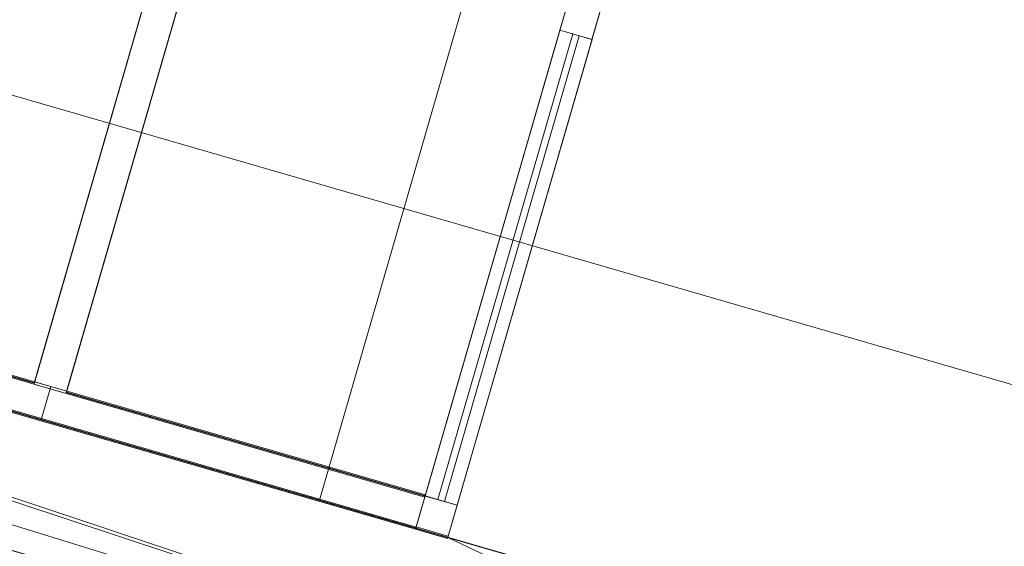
# Model space of a CAD drawing. Header units: millimetres. Extents: x -430348 to -225823, y -86243 to 5084.
# Tile 922 of 1056: x -302572 to -301100, y -68459 to -67672. Entities that reach past the tile are written whole.
import ezdxf

# ---------------------------------------------------------------- set-up
doc = ezdxf.new("R2010")
doc.units = ezdxf.units.MM
for name, color, linetype, lineweight in [('A-GLAZ-CURT', 52, 'Continuous', 9), ('A-GLAZ-CWMG', 51, 'Continuous', 9), ('A-ROOF', 132, 'Continuous', 9), ('A-WALL', 113, 'Continuous', 9)]:
    doc.layers.add(name, color=color, linetype=linetype, lineweight=lineweight)

# ---------------------------------------------------------------- blocks, each defined once
blk = doc.blocks.new('Rectangular Mullion - 50mm x 50mm-544117-_3D_ Copy 1')
at = {"layer": 'A-GLAZ-CWMG'}
mesh = blk.add_polyface(dxfattribs=at)
corners = [(0, 25, -2506.1), (0, -25, -2506.1), (-50, -25, -2506.1), (-50, 25, -2506.1)]
mesh.append_faces([[corners[k] for k in face] for face in [(0, 1, 2, 3)]])
mesh = blk.add_polyface(dxfattribs=at)
corners = [(-50, 25), (0, 25), (0, 25, -2506.1), (-50, 25, -2506.1)]
mesh.append_faces([[corners[k] for k in face] for face in [(0, 1, 2, 3)]])
mesh = blk.add_polyface(dxfattribs=at)
corners = [(-50, -25), (-50, 25), (-50, 25, -2506.1), (-50, -25, -2506.1)]
mesh.append_faces([[corners[k] for k in face] for face in [(0, 1, 2, 3)]])
mesh = blk.add_polyface(dxfattribs=at)
corners = [(0, 25), (0, -25), (0, -25, -2506.1), (0, 25, -2506.1)]
mesh.append_faces([[corners[k] for k in face] for face in [(0, 1, 2, 3)]])
mesh = blk.add_polyface(dxfattribs=at)
corners = [(0, -25), (-50, -25), (-50, -25, -2506.1), (0, -25, -2506.1)]
mesh.append_faces([[corners[k] for k in face] for face in [(0, 1, 2, 3)]])
blk = doc.blocks.new('Rectangular Mullion - 50mm x 50mm-544120-_3D_ Copy 1')
at = {"layer": 'A-GLAZ-CWMG'}
mesh = blk.add_polyface(dxfattribs=at)
corners = [(0, 25), (-50, 25), (-50, -25), (0, -25)]
mesh.append_faces([[corners[k] for k in face] for face in [(2, 3, 0, 1)]])
mesh = blk.add_polyface(dxfattribs=at)
corners = [(-50, 25), (0, 25), (0, 25, -583.3), (-50, 25, -583.3)]
mesh.append_faces([[corners[k] for k in face] for face in [(3, 0, 1, 2)]])
mesh = blk.add_polyface(dxfattribs=at)
corners = [(-50, -25), (-50, 25), (-50, 25, -583.3), (-50, -25, -583.3)]
mesh.append_faces([[corners[k] for k in face] for face in [(3, 0, 1, 2)]])
mesh = blk.add_polyface(dxfattribs=at)
corners = [(0, 25), (0, -25), (0, -25, -583.3), (0, 25, -583.3)]
mesh.append_faces([[corners[k] for k in face] for face in [(3, 0, 1, 2)]])
mesh = blk.add_polyface(dxfattribs=at)
corners = [(0, -25), (-50, -25), (-50, -25, -583.3), (0, -25, -583.3)]
mesh.append_faces([[corners[k] for k in face] for face in [(3, 0, 1, 2)]])
blk = doc.blocks.new('System Panel - Glazed-544121-_3D_ Copy 1')
at = {"layer": 'A-GLAZ-CURT', "transparency": 33554471}
mesh = blk.add_polyface(dxfattribs=at)
corners = [(-291.7, 5), (-291.7, 5, 2406.1), (291.7, 5, 2406.1), (291.7, 5)]
mesh.append_faces([[corners[k] for k in face] for face in [(2, 3, 0, 1)]])
mesh = blk.add_polyface(dxfattribs=at)
corners = [(291.7, -5), (-291.7, -5), (-291.7, 5), (291.7, 5)]
mesh.append_faces([[corners[k] for k in face] for face in [(3, 0, 1, 2)]])
mesh = blk.add_polyface(dxfattribs=at)
corners = [(-291.7, -5), (-291.7, -5, 2406.1), (-291.7, 5, 2406.1), (-291.7, 5)]
mesh.append_faces([[corners[k] for k in face] for face in [(0, 1, 2, 3)]])
mesh = blk.add_polyface(dxfattribs=at)
corners = [(291.7, -5, 2406.1), (291.7, -5), (291.7, 5), (291.7, 5, 2406.1)]
mesh.append_faces([[corners[k] for k in face] for face in [(0, 1, 2, 3)]])
mesh = blk.add_polyface(dxfattribs=at)
corners = [(-291.7, -5), (291.7, -5), (291.7, -5, 2406.1), (-291.7, -5, 2406.1)]
mesh.append_faces([[corners[k] for k in face] for face in [(2, 3, 0, 1)]])
blk = doc.blocks.new('System Panel - Glazed-544116-_3D_ Copy 1')
at = {"layer": 'A-GLAZ-CURT', "transparency": 33554471}
mesh = blk.add_polyface(dxfattribs=at)
corners = [(-279.2, 5), (-279.2, 5, 2406.1), (279.2, 5, 2406.1), (279.2, 5)]
mesh.append_faces([[corners[k] for k in face] for face in [(1, 2, 3, 0)]])
mesh = blk.add_polyface(dxfattribs=at)
corners = [(279.2, -5), (-279.2, -5), (-279.2, 5), (279.2, 5)]
mesh.append_faces([[corners[k] for k in face] for face in [(0, 1, 2, 3)]])
mesh = blk.add_polyface(dxfattribs=at)
corners = [(-279.2, -5), (-279.2, -5, 2406.1), (-279.2, 5, 2406.1), (-279.2, 5)]
mesh.append_faces([[corners[k] for k in face] for face in [(3, 0, 1, 2)]])
mesh = blk.add_polyface(dxfattribs=at)
corners = [(279.2, -5, 2406.1), (279.2, -5), (279.2, 5), (279.2, 5, 2406.1)]
mesh.append_faces([[corners[k] for k in face] for face in [(0, 1, 2, 3)]])
mesh = blk.add_polyface(dxfattribs=at)
corners = [(-279.2, -5), (279.2, -5), (279.2, -5, 2406.1), (-279.2, -5, 2406.1)]
mesh.append_faces([[corners[k] for k in face] for face in [(2, 3, 0, 1)]])
blk = doc.blocks.new('Rectangular Mullion - 50mm x 50mm-544123-_3D_ Copy 1')
at = {"layer": 'A-GLAZ-CWMG'}
mesh = blk.add_polyface(dxfattribs=at)
corners = [(-50, 25), (0, 25), (0, 25, -633.3), (-50, 25, -633.3)]
mesh.append_faces([[corners[k] for k in face] for face in [(0, 1, 2, 3)]])
mesh = blk.add_polyface(dxfattribs=at)
corners = [(-50, -25), (-50, 25), (-50, 25, -633.3), (-50, -25, -633.3)]
mesh.append_faces([[corners[k] for k in face] for face in [(0, 1, 2, 3)]])
mesh = blk.add_polyface(dxfattribs=at)
corners = [(0, 25), (0, -25), (0, -25, -633.3), (0, 25, -633.3)]
mesh.append_faces([[corners[k] for k in face] for face in [(0, 1, 2, 3)]])
mesh = blk.add_polyface(dxfattribs=at)
corners = [(0, -25), (-50, -25), (-50, -25, -633.3), (0, -25, -633.3)]
mesh.append_faces([[corners[k] for k in face] for face in [(0, 1, 2, 3)]])
blk = doc.blocks.new('Rectangular Mullion - 50mm x 50mm-544115-_3D_ Copy 1')
at = {"layer": 'A-GLAZ-CWMG'}
mesh = blk.add_polyface(dxfattribs=at)
corners = [(25, 25, -2406.1), (25, -25, -2406.1), (-25, -25, -2406.1), (-25, 25, -2406.1)]
mesh.append_faces([[corners[k] for k in face] for face in [(0, 1, 2, 3)]])
mesh = blk.add_polyface(dxfattribs=at)
corners = [(-25, 25), (25, 25), (25, 25, -2406.1), (-25, 25, -2406.1)]
mesh.append_faces([[corners[k] for k in face] for face in [(0, 1, 2, 3)]])
mesh = blk.add_polyface(dxfattribs=at)
corners = [(-25, -25), (-25, 25), (-25, 25, -2406.1), (-25, -25, -2406.1)]
mesh.append_faces([[corners[k] for k in face] for face in [(0, 1, 2, 3)]])
mesh = blk.add_polyface(dxfattribs=at)
corners = [(25, 25), (25, -25), (25, -25, -2406.1), (25, 25, -2406.1)]
mesh.append_faces([[corners[k] for k in face] for face in [(0, 1, 2, 3)]])
mesh = blk.add_polyface(dxfattribs=at)
corners = [(25, -25), (-25, -25), (-25, -25, -2406.1), (25, -25, -2406.1)]
mesh.append_faces([[corners[k] for k in face] for face in [(0, 1, 2, 3)]])
blk = doc.blocks.new('Rectangular Mullion - 50mm x 50mm-544133-_3D_ Copy 1')
at = {"layer": 'A-GLAZ-CWMG'}
mesh = blk.add_polyface(dxfattribs=at)
corners = [(0, 25), (-50, 25), (-50, -25), (0, -25)]
mesh.append_faces([[corners[k] for k in face] for face in [(2, 3, 0, 1)]])
mesh = blk.add_polyface(dxfattribs=at)
corners = [(-50, 25), (0, 25), (0, 25, -1384.7), (-50, 25, -1384.7)]
mesh.append_faces([[corners[k] for k in face] for face in [(3, 0, 1, 2)]])
mesh = blk.add_polyface(dxfattribs=at)
corners = [(-50, -25), (-50, 25), (-50, 25, -1384.7), (-50, -25, -1384.7)]
mesh.append_faces([[corners[k] for k in face] for face in [(3, 0, 1, 2)]])
mesh = blk.add_polyface(dxfattribs=at)
corners = [(0, 25), (0, -25), (0, -25, -1384.7), (0, 25, -1384.7)]
mesh.append_faces([[corners[k] for k in face] for face in [(3, 0, 1, 2)]])
mesh = blk.add_polyface(dxfattribs=at)
corners = [(0, -25), (-50, -25), (-50, -25, -1384.7), (0, -25, -1384.7)]
mesh.append_faces([[corners[k] for k in face] for face in [(3, 0, 1, 2)]])
blk = doc.blocks.new('System Panel - Glazed-544134-_3D_ Copy 1')
at = {"layer": 'A-GLAZ-CURT', "transparency": 33554471}
mesh = blk.add_polyface(dxfattribs=at)
corners = [(-362.5, 5), (-362.5, 5, 1309.7), (362.5, 5, 1309.7), (362.5, 5)]
mesh.append_faces([[corners[k] for k in face] for face in [(2, 3, 0, 1)]])
mesh = blk.add_polyface(dxfattribs=at)
corners = [(362.5, -5), (-362.5, -5), (-362.5, 5), (362.5, 5)]
mesh.append_faces([[corners[k] for k in face] for face in [(3, 0, 1, 2)]])
mesh = blk.add_polyface(dxfattribs=at)
corners = [(-362.5, -5, 1309.7), (362.5, -5, 1309.7), (362.5, 5, 1309.7), (-362.5, 5, 1309.7)]
mesh.append_faces([[corners[k] for k in face] for face in [(0, 1, 2, 3)]])
mesh = blk.add_polyface(dxfattribs=at)
corners = [(-362.5, -5), (-362.5, -5, 1309.7), (-362.5, 5, 1309.7), (-362.5, 5)]
mesh.append_faces([[corners[k] for k in face] for face in [(0, 1, 2, 3)]])
mesh = blk.add_polyface(dxfattribs=at)
corners = [(362.5, -5, 1309.7), (362.5, -5), (362.5, 5), (362.5, 5, 1309.7)]
mesh.append_faces([[corners[k] for k in face] for face in [(0, 1, 2, 3)]])
mesh = blk.add_polyface(dxfattribs=at)
corners = [(-362.5, -5), (362.5, -5), (362.5, -5, 1309.7), (-362.5, -5, 1309.7)]
mesh.append_faces([[corners[k] for k in face] for face in [(2, 3, 0, 1)]])
blk = doc.blocks.new('Rectangular Mullion - 50mm x 50mm-418341-_3D_ Copy 1')
at = {"layer": 'A-GLAZ-CWMG'}
mesh = blk.add_polyface(dxfattribs=at)
corners = [(0, 25), (-50, 25), (-50, -25), (0, -25)]
mesh.append_faces([[corners[k] for k in face] for face in [(2, 3, 0, 1)]])
mesh = blk.add_polyface(dxfattribs=at)
corners = [(0, 25, -725), (0, -25, -725), (-50, -25, -725), (-50, 25, -725)]
mesh.append_faces([[corners[k] for k in face] for face in [(0, 1, 2, 3)]])
mesh = blk.add_polyface(dxfattribs=at)
corners = [(-50, 25), (0, 25), (0, 25, -725), (-50, 25, -725)]
mesh.append_faces([[corners[k] for k in face] for face in [(0, 1, 2, 3)]])
mesh = blk.add_polyface(dxfattribs=at)
corners = [(-50, -25), (-50, 25), (-50, 25, -725), (-50, -25, -725)]
mesh.append_faces([[corners[k] for k in face] for face in [(0, 1, 2, 3)]])
mesh = blk.add_polyface(dxfattribs=at)
corners = [(0, 25), (0, -25), (0, -25, -725), (0, 25, -725)]
mesh.append_faces([[corners[k] for k in face] for face in [(0, 1, 2, 3)]])
mesh = blk.add_polyface(dxfattribs=at)
corners = [(0, -25), (-50, -25), (-50, -25, -725), (0, -25, -725)]
mesh.append_faces([[corners[k] for k in face] for face in [(0, 1, 2, 3)]])
blk = doc.blocks.new('System Panel - Glazed-544138-_3D_ Copy 1')
at = {"layer": 'A-GLAZ-CURT', "transparency": 33554471}
mesh = blk.add_polyface(dxfattribs=at)
corners = [(-362.5, 5), (-362.5, 5, 305.5), (362.5, 5, 356.2), (362.5, 5)]
mesh.append_faces([[corners[k] for k in face] for face in [(1, 2, 3, 0)]])
mesh = blk.add_polyface(dxfattribs=at)
corners = [(362.5, -5), (-362.5, -5), (-362.5, 5), (362.5, 5)]
mesh.append_faces([[corners[k] for k in face] for face in [(3, 0, 1, 2)]])
mesh = blk.add_polyface(dxfattribs=at)
corners = [(-362.5, -5, 305.5), (362.5, -5, 356.2), (362.5, 5, 356.2), (-362.5, 5, 305.5)]
mesh.append_faces([[corners[k] for k in face] for face in [(0, 1, 2, 3)]])
mesh = blk.add_polyface(dxfattribs=at)
corners = [(-362.5, -5), (-362.5, -5, 305.5), (-362.5, 5, 305.5), (-362.5, 5)]
mesh.append_faces([[corners[k] for k in face] for face in [(0, 1, 2, 3)]])
mesh = blk.add_polyface(dxfattribs=at)
corners = [(362.5, -5, 356.2), (362.5, -5), (362.5, 5), (362.5, 5, 356.2)]
mesh.append_faces([[corners[k] for k in face] for face in [(0, 1, 2, 3)]])
mesh = blk.add_polyface(dxfattribs=at)
corners = [(-362.5, -5), (362.5, -5), (362.5, -5, 356.2), (-362.5, -5, 305.5)]
mesh.append_faces([[corners[k] for k in face] for face in [(3, 0, 1, 2)]])
blk = doc.blocks.new('Rectangular Mullion - 50mm x 50mm-544140-_3D_ Copy 1')
at = {"layer": 'A-GLAZ-CWMG'}
mesh = blk.add_polyface(dxfattribs=at)
corners = [(0, 25, -384.7), (0, -25, -384.7), (-50, -25, -384.7), (-50, 25, -384.7)]
mesh.append_faces([[corners[k] for k in face] for face in [(0, 1, 2, 3)]])
mesh = blk.add_polyface(dxfattribs=at)
corners = [(-50, 25), (0, 25), (0, 25, -384.7), (-50, 25, -384.7)]
mesh.append_faces([[corners[k] for k in face] for face in [(3, 0, 1, 2)]])
mesh = blk.add_polyface(dxfattribs=at)
corners = [(-50, -25), (-50, 25), (-50, 25, -384.7), (-50, -25, -384.7)]
mesh.append_faces([[corners[k] for k in face] for face in [(3, 0, 1, 2)]])
mesh = blk.add_polyface(dxfattribs=at)
corners = [(0, 25), (0, -25), (0, -25, -384.7), (0, 25, -384.7)]
mesh.append_faces([[corners[k] for k in face] for face in [(3, 0, 1, 2)]])
mesh = blk.add_polyface(dxfattribs=at)
corners = [(0, -25), (-50, -25), (-50, -25, -384.7), (0, -25, -384.7)]
mesh.append_faces([[corners[k] for k in face] for face in [(3, 0, 1, 2)]])
blk = doc.blocks.new('Rectangular Mullion - 50mm x 50mm-544127-_3D_ Copy 1')
at = {"layer": 'A-GLAZ-CWMG'}
mesh = blk.add_polyface(dxfattribs=at)
corners = [(25, 25), (-25, 25), (-25, -25), (25, -25)]
mesh.append_faces([[corners[k] for k in face] for face in [(2, 3, 0, 1)]])
mesh = blk.add_polyface(dxfattribs=at)
corners = [(-25, 25), (25, 25), (25, 25, -1384.7), (-25, 25, -1384.7)]
mesh.append_faces([[corners[k] for k in face] for face in [(3, 0, 1, 2)]])
mesh = blk.add_polyface(dxfattribs=at)
corners = [(-25, -25), (-25, 25), (-25, 25, -1384.7), (-25, -25, -1384.7)]
mesh.append_faces([[corners[k] for k in face] for face in [(3, 0, 1, 2)]])
mesh = blk.add_polyface(dxfattribs=at)
corners = [(25, 25), (25, -25), (25, -25, -1384.7), (25, 25, -1384.7)]
mesh.append_faces([[corners[k] for k in face] for face in [(3, 0, 1, 2)]])
mesh = blk.add_polyface(dxfattribs=at)
corners = [(25, -25), (-25, -25), (-25, -25, -1384.7), (25, -25, -1384.7)]
mesh.append_faces([[corners[k] for k in face] for face in [(3, 0, 1, 2)]])
blk = doc.blocks.new('Rectangular Mullion - 50mm x 50mm-531189-_3D_ Copy 1')
at = {"layer": 'A-GLAZ-CWMG'}
mesh = blk.add_polyface(dxfattribs=at)
corners = [(25, 25), (-25, 25), (-25, -25), (25, -25)]
mesh.append_faces([[corners[k] for k in face] for face in [(2, 3, 0, 1)]])
mesh = blk.add_polyface(dxfattribs=at)
corners = [(25, 25, -725), (25, -25, -725), (-25, -25, -725), (-25, 25, -725)]
mesh.append_faces([[corners[k] for k in face] for face in [(0, 1, 2, 3)]])
mesh = blk.add_polyface(dxfattribs=at)
corners = [(-25, 25), (25, 25), (25, 25, -725), (-25, 25, -725)]
mesh.append_faces([[corners[k] for k in face] for face in [(0, 1, 2, 3)]])
mesh = blk.add_polyface(dxfattribs=at)
corners = [(-25, -25), (-25, 25), (-25, 25, -725), (-25, -25, -725)]
mesh.append_faces([[corners[k] for k in face] for face in [(0, 1, 2, 3)]])
mesh = blk.add_polyface(dxfattribs=at)
corners = [(25, 25), (25, -25), (25, -25, -725), (25, 25, -725)]
mesh.append_faces([[corners[k] for k in face] for face in [(0, 1, 2, 3)]])
mesh = blk.add_polyface(dxfattribs=at)
corners = [(25, -25), (-25, -25), (-25, -25, -725), (25, -25, -725)]
mesh.append_faces([[corners[k] for k in face] for face in [(0, 1, 2, 3)]])
blk = doc.blocks.new('Rectangular Mullion - 50mm x 50mm-544129-_3D_ Copy 1')
at = {"layer": 'A-GLAZ-CWMG'}
mesh = blk.add_polyface(dxfattribs=at)
corners = [(25, 25, -328.8), (25, -25, -328.8), (-25, -25, -328.8), (-25, 25, -328.8)]
mesh.append_faces([[corners[k] for k in face] for face in [(0, 1, 2, 3)]])
mesh = blk.add_polyface(dxfattribs=at)
corners = [(-25, 25), (25, 25), (25, 25, -328.8), (-25, 25, -328.8)]
mesh.append_faces([[corners[k] for k in face] for face in [(3, 0, 1, 2)]])
mesh = blk.add_polyface(dxfattribs=at)
corners = [(-25, -25), (-25, 25), (-25, 25, -328.8), (-25, -25, -328.8)]
mesh.append_faces([[corners[k] for k in face] for face in [(3, 0, 1, 2)]])
mesh = blk.add_polyface(dxfattribs=at)
corners = [(25, 25), (25, -25), (25, -25, -328.8), (25, 25, -328.8)]
mesh.append_faces([[corners[k] for k in face] for face in [(3, 0, 1, 2)]])
mesh = blk.add_polyface(dxfattribs=at)
corners = [(25, -25), (-25, -25), (-25, -25, -328.8), (25, -25, -328.8)]
mesh.append_faces([[corners[k] for k in face] for face in [(3, 0, 1, 2)]])

msp = doc.modelspace()

# ---------------------------------------------------------------- block references
at = {"layer": 'A-GLAZ-CURT', "transparency": 33554471, "extrusion": (0.277335, 0.958238, -0.069756), "rotation": 180}
for name, p in [('System Panel - Glazed-544121-_3D_ Copy 1', (272583.4, 51626.7, -153613.7)), ('System Panel - Glazed-544121-_3D_ Copy 1', (271950, 51626.7, -153613.7)), ('System Panel - Glazed-544116-_3D_ Copy 1', (271329.2, 51626.7, -153613.7))]:
    msp.add_blockref(name, p, dxfattribs=at)
at = {"layer": 'A-GLAZ-CURT', "transparency": 33554471, "rotation": 253.8583935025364}
for name, p in [('System Panel - Glazed-544134-_3D_ Copy 1', (-301841, -68042.5, 60475.5)), ('System Panel - Glazed-544138-_3D_ Copy 1', (-301841, -68042.5, 61835.2))]:
    msp.add_blockref(name, p, dxfattribs=at)
at = {"layer": 'A-GLAZ-CWMG', "extrusion": (0.277335, 0.958238, -0.069756), "rotation": 180}
for name, p in [('Rectangular Mullion - 50mm x 50mm-544115-_3D_ Copy 1', (272266.7, 51626.7, -151207.6)), ('Rectangular Mullion - 50mm x 50mm-544115-_3D_ Copy 1', (271633.4, 51626.7, -151207.6)), ('Rectangular Mullion - 50mm x 50mm-544117-_3D_ Copy 1', (271000, 51626.7, -151157.6))]:
    msp.add_blockref(name, p, dxfattribs=at)
at = {"layer": 'A-GLAZ-CWMG', "extrusion": (0, 0, -1), "rotation": 286.1416064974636}
for name, p in [('Rectangular Mullion - 50mm x 50mm-544127-_3D_ Copy 1', (301733.3, -67670.3, -60425.5)), ('Rectangular Mullion - 50mm x 50mm-544129-_3D_ Copy 1', (301733.3, -67670.3, -61810.2)), ('Rectangular Mullion - 50mm x 50mm-544133-_3D_ Copy 1', (301955.7, -68438.8, -60425.5)), ('Rectangular Mullion - 50mm x 50mm-544140-_3D_ Copy 1', (301955.7, -68438.8, -61810.2))]:
    msp.add_blockref(name, p, dxfattribs=at)
at = {"layer": 'A-GLAZ-CWMG', "extrusion": (0.278012, 0.960578, 0), "rotation": 270}
msp.add_blockref('Rectangular Mullion - 50mm x 50mm-418341-_3D_ Copy 1', (271025, 60425.5, -148913.1), dxfattribs=at)
at = {"layer": 'A-GLAZ-CWMG', "extrusion": (-0.278012, -0.960578, 0), "rotation": 90}
msp.add_blockref('Rectangular Mullion - 50mm x 50mm-531189-_3D_ Copy 1', (-271025, 61810.2, 149638.1), dxfattribs=at)
at = {"layer": 'A-GLAZ-CWMG', "extrusion": (0.960578, -0.278012, 0), "rotation": 176}
for name, p in [('Rectangular Mullion - 50mm x 50mm-544123-_3D_ Copy 1', (-149688.1, 62220, -271633.4)), ('Rectangular Mullion - 50mm x 50mm-544120-_3D_ Copy 1', (-149688.1, 62220, -271050))]:
    msp.add_blockref(name, p, dxfattribs=at)

# ---------------------------------------------------------------- meshes
at = {"layer": 'A-ROOF'}
mesh = msp.add_polyface(dxfattribs=at)
corners = [(-309266.7, -69545.8, 67142.2), (-311689.8, -65148.8, 64610), (-287963.5, -72015.7, 64610), (-292360.5, -74438.8, 67142.2)]
mesh.append_faces([[corners[k] for k in face] for face in [(1, 2, 3, 0)]])
mesh = msp.add_polyface(dxfattribs=at)
corners = [(-311689.8, -65148.8, 64732.8), (-309266.7, -69545.8, 67265), (-292360.5, -74438.8, 67265), (-287963.5, -72015.7, 64732.8)]
mesh.append_faces([[corners[k] for k in face] for face in [(2, 3, 0, 1)]])
mesh = msp.add_polyface(dxfattribs=at)
corners = [(-311689.8, -65148.8, 64610), (-311689.8, -65148.8, 64732.8), (-287963.5, -72015.7, 64732.8), (-287963.5, -72015.7, 64610)]
mesh.append_faces([[corners[k] for k in face] for face in [(2, 3, 0, 1)]])
at = {"layer": 'A-WALL'}
mesh = msp.add_polyface(dxfattribs=at)
corners = [(-311285.7, -65946.7, 59055.2), (-311230.1, -65754.6, 59055.2), (-305985.3, -67272.5, 59055.2), (-305793.2, -67328.1, 59055.2), (-305581.9, -67389.3, 59055.2), (-305437.8, -67431, 59055.2), (-302123.8, -68390.1, 59055.2), (-301931.7, -68445.7, 59055.2), (-300563.1, -68841.8, 59055.2), (-300618.7, -69033.9, 59055.2), (-300810.8, -68978.3, 59055.2), (-288762.2, -72257.3, 59055.2), (-288817.8, -72449.4, 59055.2), (-299288.1, -69419, 59055.2), (-299480.2, -69363.4, 59055.2), (-299424.6, -69171.3, 59055.2), (-299232.5, -69226.9, 59055.2), (-294170.2, -70692.1, 59055.2), (-293978.1, -70747.7, 59055.2)]
mesh.append_faces([[corners[k] for k in face] for face in [(2, 0, 1)]], dxfattribs={"vtx0": -1})
mesh.append_faces([[corners[k] for k in face] for face in [(18, 12, 13, 17), (13, 16, 17)]], dxfattribs={"vtx0": -1, "vtx2": -1})
mesh.append_faces([[corners[k] for k in face] for face in [(10, 3, 4, 5)]], dxfattribs={"vtx0": -1, "vtx3": -1})
mesh.append_faces([[corners[k] for k in face] for face in [(11, 12, 18)]], dxfattribs={"vtx1": -1})
mesh.append_faces([[corners[k] for k in face] for face in [(6, 7, 10, 5)]], dxfattribs={"vtx1": -1, "vtx2": -1})
mesh.append_faces([[corners[k] for k in face] for face in [(10, 0, 2, 3)]], dxfattribs={"vtx1": -1, "vtx3": -1})
mesh.append_faces([[corners[k] for k in face] for face in [(8, 9, 10, 7)]], dxfattribs={"vtx2": -1})
mesh.append_faces([[corners[k] for k in face] for face in [(13, 14, 15, 16)]], dxfattribs={"vtx3": -1})
mesh = msp.add_polyface(dxfattribs=at)
corners = [(-288762.2, -72257.3, 64933.9), (-311230.1, -65754.6, 64933.9), (-311273.4, -65904.4, 65045.1), (-311243.4, -65958.9, 65076.6), (-300810.8, -68978.3, 65076.6), (-300618.7, -69033.9, 65076.6), (-299480.2, -69363.4, 65076.6), (-299288.1, -69419, 65076.6), (-288817.8, -72449.4, 65076.6)]
mesh.append_faces([[corners[k] for k in face] for face in [(1, 5, 0)]], dxfattribs={"vtx0": -1, "vtx1": -1})
mesh.append_faces([[corners[k] for k in face] for face in [(6, 7, 0, 5), (4, 5, 1, 3)]], dxfattribs={"vtx1": -1, "vtx2": -1})
mesh.append_faces([[corners[k] for k in face] for face in [(7, 8, 0), (1, 2, 3)]], dxfattribs={"vtx2": -1})
mesh = msp.add_polyface(dxfattribs=at)
corners = [(-311230.1, -65754.6, 64933.9), (-288762.2, -72257.3, 64933.9), (-288762.2, -72257.3, 59055.2), (-293978.1, -70747.7, 59055.2), (-294170.2, -70692.1, 59055.2), (-299232.5, -69226.9, 59055.2), (-299424.6, -69171.3, 59055.2), (-299424.6, -69171.3, 62295.9), (-300563.1, -68841.8, 62295.9), (-300563.1, -68841.8, 59055.2), (-301931.7, -68445.7, 59055.2), (-302123.8, -68390.1, 59055.2), (-305437.8, -67431, 59055.2), (-305581.9, -67389.3, 59055.2), (-305793.2, -67328.1, 59055.2), (-305985.3, -67272.5, 59055.2), (-311230.1, -65754.6, 59055.2), (-291336.5, -71512.2, 63270), (-291336.5, -71512.2, 64610), (-292777.4, -71095.2, 64610), (-292777.4, -71095.2, 63270), (-288973.5, -72196.1, 63270), (-288973.5, -72196.1, 64610), (-289799.6, -71957, 64610), (-289799.6, -71957, 63270), (-288973.5, -72196.1, 59840.9), (-288973.5, -72196.1, 62160.9), (-289799.6, -71957, 62160.9), (-289799.6, -71957, 59840.9), (-290510.4, -71751.3, 60809.3), (-290510.4, -71751.3, 62159.3), (-291375, -71501.1, 62159.3), (-291375, -71501.1, 60809.3), (-292700.6, -71117.4, 60931.6), (-292700.6, -71117.4, 62031.6), (-293565.1, -70867.2, 62031.6), (-293565.1, -70867.2, 60931.6), (-299616.7, -69115.7, 63270), (-299616.7, -69115.7, 64610), (-301845.3, -68470.7, 64610), (-301845.3, -68470.7, 63270), (-303266.9, -68059.3, 63270), (-303266.9, -68059.3, 64610), (-304727, -67636.7, 64610), (-304727, -67636.7, 63270), (-307128.4, -66941.7, 63270), (-307128.4, -66941.7, 64610), (-308569.3, -66524.6, 64610), (-308569.3, -66524.6, 63270), (-310087, -66085.4, 63270), (-310087, -66085.4, 64610), (-310970.7, -65829.6, 64610), (-310970.7, -65829.6, 63270), (-301009.9, -68712.5, 59963.6), (-301009.9, -68712.5, 62061.4), (-301768.8, -68492.9, 62061.4), (-301768.8, -68492.9, 59963.6)]
mesh.append_faces([[corners[k] for k in face] for face in [(16, 48, 15)]], dxfattribs={"vtx0": -1, "vtx1": -1})
mesh.append_faces([[corners[k] for k in face] for face in [(33, 32, 3, 36), (19, 38, 1, 18), (17, 24, 30), (55, 41, 40), (45, 44, 15, 48)]], dxfattribs={"vtx0": -1, "vtx1": -1, "vtx2": -1})
mesh.append_faces([[corners[k] for k in face] for face in [(28, 3, 32, 29), (20, 31, 34, 35), (40, 8, 54, 55), (0, 39, 42, 43), (0, 47, 50, 51)]], dxfattribs={"vtx0": -1, "vtx1": -1, "vtx3": -1})
mesh.append_faces([[corners[k] for k in face] for face in [(2, 25, 26, 1), (32, 33, 34, 31), (26, 24, 21), (18, 23, 24, 17), (31, 20, 17, 30), (35, 19, 20), (10, 56, 53, 9), (8, 40, 37, 7), (47, 49, 50), (0, 51, 52, 16), (16, 52, 49)]], dxfattribs={"vtx0": -1, "vtx2": -1})
mesh.append_faces([[corners[k] for k in face] for face in [(36, 3, 4, 7), (24, 26, 27, 30), (1, 22, 23, 18), (35, 37, 38, 19), (41, 55, 56, 12), (49, 47, 48, 16)]], dxfattribs={"vtx0": -1, "vtx2": -1, "vtx3": -1})
mesh.append_faces([[corners[k] for k in face] for face in [(44, 13, 14, 15)]], dxfattribs={"vtx0": -1, "vtx3": -1})
mesh.append_faces([[corners[k] for k in face] for face in [(11, 12, 56, 10)]], dxfattribs={"vtx1": -1, "vtx2": -1})
mesh.append_faces([[corners[k] for k in face] for face in [(35, 36, 7, 37), (21, 22, 1, 26), (46, 47, 0, 43)]], dxfattribs={"vtx1": -1, "vtx2": -1, "vtx3": -1})
mesh.append_faces([[corners[k] for k in face] for face in [(28, 25, 2, 3), (27, 28, 29, 30), (0, 1, 38, 39), (53, 54, 8, 9), (12, 13, 44, 41), (39, 40, 41, 42), (45, 46, 43, 44)]], dxfattribs={"vtx1": -1, "vtx3": -1})
mesh.append_faces([[corners[k] for k in face] for face in [(5, 6, 7, 4)]], dxfattribs={"vtx2": -1})
mesh = msp.add_polyface(dxfattribs=at)
corners = [(-311285.7, -65946.7, 65045.1), (-311285.7, -65946.7, 59055.2), (-300810.8, -68978.3, 59055.2), (-300618.7, -69033.9, 59055.2), (-300618.7, -69033.9, 62295.9), (-299480.2, -69363.4, 62295.9), (-299480.2, -69363.4, 59055.2), (-299288.1, -69419, 59055.2), (-288817.8, -72449.4, 59055.2), (-288817.8, -72449.4, 65076.6), (-299288.1, -69419, 65076.6), (-299480.2, -69363.4, 65076.6), (-300618.7, -69033.9, 65076.6), (-300810.8, -68978.3, 65076.6), (-311243.4, -65958.9, 65076.6), (-291392.1, -71704.3, 64610), (-291392.1, -71704.3, 63270), (-292833, -71287.3, 63270), (-292833, -71287.3, 64610), (-289029.1, -72388.2, 64610), (-289029.1, -72388.2, 63270), (-289855.2, -72149.1, 63270), (-289855.2, -72149.1, 64610), (-289029.1, -72388.2, 62160.9), (-289029.1, -72388.2, 59840.9), (-289855.2, -72149.1, 59840.9), (-289855.2, -72149.1, 62160.9), (-290566, -71943.4, 62159.3), (-290566, -71943.4, 60809.3), (-291430.6, -71693.2, 60809.3), (-291430.6, -71693.2, 62159.3), (-292756.2, -71309.5, 62031.6), (-292756.2, -71309.5, 60931.6), (-293620.7, -71059.3, 60931.6), (-293620.7, -71059.3, 62031.6), (-299672.3, -69307.8, 64610), (-299672.3, -69307.8, 63270), (-301900.9, -68662.8, 63270), (-301900.9, -68662.8, 64610), (-303322.5, -68251.4, 64610), (-303322.5, -68251.4, 63270), (-304782.6, -67828.8, 63270), (-304782.6, -67828.8, 64610), (-307184, -67133.8, 64610), (-307184, -67133.8, 63270), (-308624.9, -66716.8, 63270), (-308624.9, -66716.8, 64610), (-310142.6, -66277.5, 64610), (-310142.6, -66277.5, 63270), (-311026.3, -66021.7, 63270), (-311026.3, -66021.7, 64610), (-301065.5, -68904.6, 62061.4), (-301065.5, -68904.6, 59963.6), (-301824.4, -68685, 59963.6), (-301824.4, -68685, 62061.4)]
mesh.append_faces([[corners[k] for k in face] for face in [(7, 5, 6)]], dxfattribs={"vtx0": -1})
mesh.append_faces([[corners[k] for k in face] for face in [(5, 36, 4), (49, 1, 48), (25, 8, 24), (29, 25, 28)]], dxfattribs={"vtx0": -1, "vtx1": -1})
mesh.append_faces([[corners[k] for k in face] for face in [(41, 44, 53, 40), (37, 51, 4, 36), (25, 33, 8), (10, 36, 34), (20, 23, 9, 19)]], dxfattribs={"vtx0": -1, "vtx1": -1, "vtx2": -1})
mesh.append_faces([[corners[k] for k in face] for face in [(27, 26, 21, 16)]], dxfattribs={"vtx0": -1, "vtx1": -1, "vtx2": -1, "vtx3": -1})
mesh.append_faces([[corners[k] for k in face] for face in [(53, 44, 1, 2), (14, 47, 46, 43), (13, 39, 38, 35), (13, 43, 42, 39), (9, 15, 22, 19)]], dxfattribs={"vtx0": -1, "vtx1": -1, "vtx3": -1})
mesh.append_faces([[corners[k] for k in face] for face in [(44, 41, 42, 43), (40, 37, 38, 39), (37, 54, 51), (48, 45, 46, 47), (43, 13, 14), (26, 27, 28, 25), (23, 20, 21, 26)]], dxfattribs={"vtx0": -1, "vtx2": -1})
mesh.append_faces([[corners[k] for k in face] for face in [(40, 53, 54, 37), (1, 44, 45, 48), (17, 34, 31, 30), (5, 33, 34, 36), (34, 17, 18, 10)]], dxfattribs={"vtx0": -1, "vtx2": -1, "vtx3": -1})
mesh.append_faces([[corners[k] for k in face] for face in [(52, 2, 3, 4)]], dxfattribs={"vtx0": -1, "vtx3": -1})
mesh.append_faces([[corners[k] for k in face] for face in [(51, 52, 4), (52, 53, 2), (12, 13, 35, 11)]], dxfattribs={"vtx1": -1, "vtx2": -1})
mesh.append_faces([[corners[k] for k in face] for face in [(7, 8, 33, 5), (32, 33, 25, 29)]], dxfattribs={"vtx1": -1, "vtx2": -1, "vtx3": -1})
mesh.append_faces([[corners[k] for k in face] for face in [(14, 0, 50, 47), (49, 50, 0, 1), (29, 30, 31, 32), (23, 24, 8, 9), (30, 27, 16, 17), (10, 11, 35, 36), (9, 10, 18, 15), (15, 16, 21, 22)]], dxfattribs={"vtx1": -1, "vtx3": -1})
mesh = msp.add_polyface(dxfattribs=at)
corners = [(-301484.4, -66180.8, 59055.2), (-302123.8, -68390.1, 59055.2), (-302123.8, -68390.1, 60425.5), (-301484.4, -66180.8, 60425.5)]
mesh.append_faces([[corners[k] for k in face] for face in [(3, 0, 1, 2)]])
mesh = msp.add_polyface(dxfattribs=at)
corners = [(-302123.8, -68390.1, 59055.2), (-301484.4, -66180.8, 59055.2), (-301292.2, -66236.4, 59055.2), (-301931.7, -68445.7, 59055.2)]
mesh.append_faces([[corners[k] for k in face] for face in [(0, 1, 2, 3)]])
mesh = msp.add_polyface(dxfattribs=at)
corners = [(-301484.4, -66180.8, 60425.5), (-302123.8, -68390.1, 60425.5), (-301931.7, -68445.7, 60425.5), (-301292.2, -66236.4, 60425.5)]
mesh.append_faces([[corners[k] for k in face] for face in [(3, 0, 1, 2)]])
mesh = msp.add_polyface(dxfattribs=at)
corners = [(-301292.2, -66236.4, 59055.2), (-301292.2, -66236.4, 60425.5), (-301931.7, -68445.7, 60425.5), (-301931.7, -68445.7, 59055.2)]
mesh.append_faces([[corners[k] for k in face] for face in [(2, 3, 0, 1)]])
mesh = msp.add_polyface(dxfattribs=at)
corners = [(-302123.8, -68390.1, 60425.5), (-302123.8, -68390.1, 59055.2), (-301931.7, -68445.7, 59055.2), (-301931.7, -68445.7, 60425.5)]
mesh.append_faces([[corners[k] for k in face] for face in [(1, 2, 3, 0)]])

doc.saveas('drawing.dxf')
